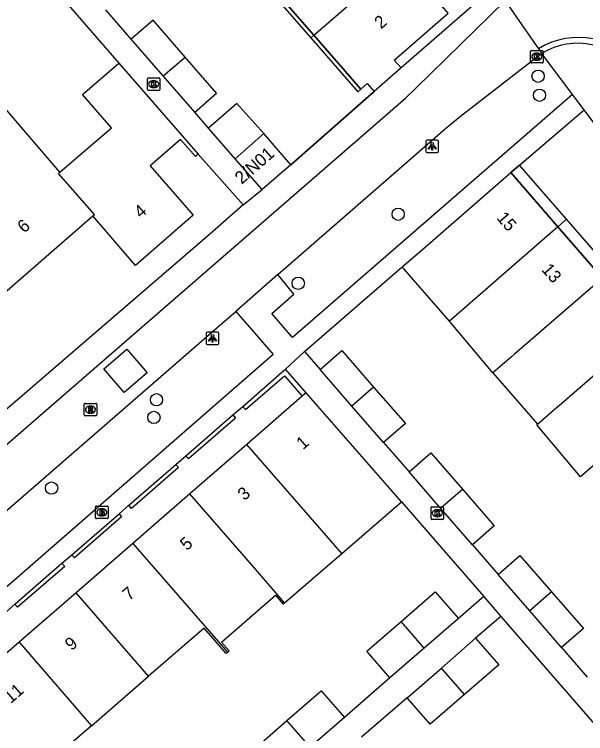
# Model space of a CAD drawing. Extents: x 155888 to 156864, y 383882 to 384671.
# Drawn here: x 156731.4 to 156776.8, y 384304.1 to 384361.3 of the extents above; entities that cross this region are included whole.
import ezdxf

# ---------------------------------------------------------------- set-up
doc = ezdxf.new("R2010")
doc.units = 0
for name, color, linetype in [('IMGEO_Boom', 7, 'Continuous'), ('IMGEO_Brandkraan', 7, 'Continuous'), ('IMGEO_Fietspad_gesloten', 7, 'Continuous'), ('IMGEO_Kolk', 7, 'Continuous'), ('IMGEO_Lichtpunt', 7, 'Continuous'), ('IMGEO_Muur', 7, 'Continuous'), ('IMGEO_Pand', 7, 'Continuous'), ('IMGEO_Pand_nummerreeks', 7, 'Continuous'), ('IMGEO_Pand_overbouw', 7, 'Continuous'), ('IMGEO_Rijbaan_lokaal_gesloten', 7, 'Continuous'), ('IMGEO_Rijbaan_lokaal_open', 7, 'Continuous'), ('IMGEO_Rioolput', 7, 'Continuous'), ('IMGEO_Voetpad_open', 7, 'Continuous')]:
    doc.layers.add(name, color=color, linetype=linetype)

msp = doc.modelspace()

# ---------------------------------------------------------------- linework, layer by layer
at = {"layer": 'IMGEO_Boom'}
for centre in [(156773.029, 384356.367), (156773.136, 384354.856), (156761.899, 384345.388), (156753.959, 384339.896), (156742.683, 384330.635), (156742.478, 384329.229), (156734.341, 384323.619)]:
    msp.add_circle(centre, 0.489, dxfattribs=at)
at = {"layer": 'IMGEO_Brandkraan'}
for p, q in [((156737.836, 384321.259), (156737.836, 384322.111)), ((156737.911, 384322.185), (156738.763, 384322.185)), ((156738.324, 384321.965), (156738.349, 384321.965)), ((156738.837, 384322.111), (156738.837, 384321.259)), ((156738.763, 384321.185), (156737.911, 384321.185)), ((156738.347, 384321.405), (156738.322, 384321.405))]:
    msp.add_line(p, q, dxfattribs=at)
for points in [[(156737.836, 384321.259), (156737.836, 384322.111)], [(156737.911, 384322.185), (156738.763, 384322.185)], [(156738.184, 384321.885), (156738.184, 384321.485), (156738.397, 384321.485)], [(156738.415, 384321.885), (156738.184, 384321.885)], [(156738.363, 384321.804), (156738.309, 384321.804), (156738.309, 384321.728)], [(156738.309, 384321.728), (156738.362, 384321.728)], [(156738.837, 384322.111), (156738.837, 384321.259)], [(156738.763, 384321.185), (156737.911, 384321.185)], [(156738.371, 384321.652), (156738.309, 384321.652), (156738.309, 384321.571)], [(156738.309, 384321.571), (156738.371, 384321.571)]]:
    msp.add_lwpolyline(points, dxfattribs=at)
for centre, radius, start, end in [((156737.913, 384322.109), 0.0765, 91.552, 178.448), ((156737.913, 384322.109), 0.0765, 91.552, 178.448), ((156738.364, 384321.766), 0.0379, 267.8285, 90.9355), ((156738.419, 384321.74), 0.145, 59.4692, 91.5367), ((156738.444, 384321.787), 0.0922, 285.5137, 58.1501), ((156738.449, 384321.595), 0.105, 301.3115, 78.989), ((156738.761, 384322.109), 0.0765, 1.552, 88.448), ((156738.761, 384322.109), 0.0765, 1.552, 88.448), ((156737.913, 384321.261), 0.0765, 181.552, 268.448), ((156737.913, 384321.261), 0.0765, 181.552, 268.448), ((156738.372, 384321.611), 0.0404, 269.8759, 90.5077), ((156738.403, 384321.736), 0.251, 268.6676, 293.5347), ((156738.761, 384321.261), 0.0765, 271.552, 358.448), ((156738.761, 384321.261), 0.0765, 271.552, 358.448)]:
    msp.add_arc(centre, radius, start, end, dxfattribs=at)
for centre, major_axis, ratio, start_param, end_param in [((156738.323, 384321.685), (-0.387, 0.002), 0.722429, 4.712389, 7.853982), ((156738.348, 384321.685), (-0.39, 0.002), 0.717154, 1.570796, 4.712389)]:
    msp.add_ellipse(centre, major_axis=major_axis, ratio=ratio, start_param=start_param, end_param=end_param, dxfattribs=at)
at = {"layer": 'IMGEO_Fietspad_gesloten'}
msp.add_arc((156776.202, 384353.475), 5.512, 35.3469, 121.481, dxfattribs=at)
at = {"layer": 'IMGEO_Kolk'}
for p, q in [((156772.426, 384357.491), (156772.426, 384358.343)), ((156772.501, 384358.417), (156773.353, 384358.417)), ((156773.427, 384358.343), (156773.427, 384357.491)), ((156772.914, 384358.197), (156772.939, 384358.197)), ((156773.353, 384357.417), (156772.501, 384357.417)), ((156772.937, 384357.637), (156772.912, 384357.637)), ((156741.959, 384355.313), (156741.959, 384356.165)), ((156742.034, 384356.239), (156742.886, 384356.239)), ((156742.447, 384356.019), (156742.472, 384356.019)), ((156742.96, 384356.165), (156742.96, 384355.313)), ((156742.47, 384355.459), (156742.445, 384355.459)), ((156742.886, 384355.239), (156742.034, 384355.239)), ((156764.513, 384321.19), (156764.513, 384322.042)), ((156764.588, 384322.116), (156765.44, 384322.116)), ((156765.001, 384321.896), (156765.026, 384321.896)), ((156765.514, 384322.042), (156765.514, 384321.19)), ((156765.44, 384321.116), (156764.588, 384321.116)), ((156765.024, 384321.336), (156764.999, 384321.336))]:
    msp.add_line(p, q, dxfattribs=at)
for points in [[(156772.426, 384357.491), (156772.426, 384358.343)], [(156772.501, 384358.417), (156773.353, 384358.417)], [(156773.427, 384358.343), (156773.427, 384357.491)], [(156772.747, 384358.117), (156772.87, 384358.117), (156772.87, 384357.966), (156773, 384358.117), (156773.164, 384358.117), (156773.018, 384357.966), (156773.171, 384357.717), (156773.019, 384357.717), (156772.934, 384357.881), (156772.87, 384357.814), (156772.87, 384357.717), (156772.747, 384357.717), (156772.747, 384358.117)], [(156773.353, 384357.417), (156772.501, 384357.417)], [(156741.959, 384355.313), (156741.959, 384356.165)], [(156742.034, 384356.239), (156742.886, 384356.239)], [(156742.96, 384356.165), (156742.96, 384355.313)], [(156742.28, 384355.939), (156742.403, 384355.939), (156742.403, 384355.788), (156742.533, 384355.939), (156742.697, 384355.939), (156742.551, 384355.788), (156742.704, 384355.539), (156742.552, 384355.539), (156742.467, 384355.703), (156742.403, 384355.636), (156742.403, 384355.539), (156742.28, 384355.539), (156742.28, 384355.939)], [(156742.886, 384355.239), (156742.034, 384355.239)], [(156764.513, 384321.19), (156764.513, 384322.042)], [(156764.588, 384322.116), (156765.44, 384322.116)], [(156764.834, 384321.816), (156764.957, 384321.816), (156764.957, 384321.665), (156765.087, 384321.816), (156765.251, 384321.816), (156765.105, 384321.665), (156765.258, 384321.416), (156765.106, 384321.416), (156765.021, 384321.58), (156764.957, 384321.513), (156764.957, 384321.416), (156764.834, 384321.416), (156764.834, 384321.816)], [(156765.514, 384322.042), (156765.514, 384321.19)], [(156765.44, 384321.116), (156764.588, 384321.116)]]:
    msp.add_lwpolyline(points, dxfattribs=at)
for centre, start, end in [((156772.503, 384358.341), 91.552, 178.448), ((156772.503, 384358.341), 91.552, 178.448), ((156773.351, 384358.341), 1.552, 88.448), ((156773.351, 384358.341), 1.552, 88.448), ((156772.503, 384357.493), 181.552, 268.448), ((156772.503, 384357.493), 181.552, 268.448), ((156773.351, 384357.493), 271.552, 358.448), ((156773.351, 384357.493), 271.552, 358.448), ((156742.036, 384356.163), 91.552, 178.448), ((156742.036, 384356.163), 91.552, 178.448), ((156742.884, 384356.163), 1.552, 88.448), ((156742.884, 384356.163), 1.552, 88.448), ((156742.036, 384355.315), 181.552, 268.448), ((156742.036, 384355.315), 181.552, 268.448), ((156742.884, 384355.315), 271.552, 358.448), ((156742.884, 384355.315), 271.552, 358.448), ((156764.59, 384322.04), 91.552, 178.448), ((156764.59, 384322.04), 91.552, 178.448), ((156765.438, 384322.04), 1.552, 88.448), ((156765.438, 384322.04), 1.552, 88.448), ((156764.59, 384321.192), 181.552, 268.448), ((156764.59, 384321.192), 181.552, 268.448), ((156765.438, 384321.192), 271.552, 358.448), ((156765.438, 384321.192), 271.552, 358.448)]:
    msp.add_arc(centre, 0.0765, start, end, dxfattribs=at)
for centre, major_axis, ratio, start_param, end_param in [((156772.913, 384357.917), (-0.387, 0.002), 0.722429, 4.712389, 7.853982), ((156772.938, 384357.917), (-0.39, 0.002), 0.717154, 1.570796, 4.712389), ((156742.446, 384355.739), (-0.387, 0.002), 0.722429, 4.712389, 7.853982), ((156742.471, 384355.739), (-0.39, 0.002), 0.717154, 1.570796, 4.712389), ((156765, 384321.616), (-0.387, 0.002), 0.722429, 4.712389, 7.853982), ((156765.025, 384321.616), (-0.39, 0.002), 0.717154, 1.570796, 4.712389)]:
    msp.add_ellipse(centre, major_axis=major_axis, ratio=ratio, start_param=start_param, end_param=end_param, dxfattribs=at)
at = {"layer": 'IMGEO_Lichtpunt'}
for p, q in [((156764.11, 384351.189), (156764.11, 384350.382)), ((156764.11, 384351.189), (156764.11, 384350.382)), ((156765.012, 384351.284), (156764.204, 384351.284)), ((156765.012, 384351.284), (156764.204, 384351.284)), ((156765.106, 384350.382), (156765.106, 384351.189)), ((156765.106, 384350.382), (156765.106, 384351.189)), ((156764.204, 384350.288), (156765.012, 384350.288)), ((156764.204, 384350.288), (156765.012, 384350.288)), ((156747.541, 384336.017), (156746.733, 384336.017)), ((156747.541, 384336.017), (156746.733, 384336.017)), ((156746.639, 384335.922), (156746.639, 384335.115)), ((156746.639, 384335.922), (156746.639, 384335.115)), ((156747.635, 384335.115), (156747.635, 384335.922)), ((156747.635, 384335.115), (156747.635, 384335.922)), ((156746.733, 384335.021), (156747.541, 384335.021)), ((156746.733, 384335.021), (156747.541, 384335.021))]:
    msp.add_line(p, q, dxfattribs=at)
for points in [[(156764.484, 384350.853), (156764.523, 384350.825), (156764.335, 384350.563), (156764.297, 384350.59), (156764.484, 384350.853)], [(156764.696, 384350.825), (156764.734, 384350.852), (156764.921, 384350.59), (156764.882, 384350.562), (156764.696, 384350.825)], [(156764.586, 384350.805), (156764.633, 384350.805), (156764.633, 384350.483), (156764.586, 384350.483), (156764.586, 384350.805)], [(156747.013, 384335.586), (156747.052, 384335.558), (156746.864, 384335.296), (156746.826, 384335.323), (156747.013, 384335.586)], [(156747.115, 384335.538), (156747.162, 384335.538), (156747.162, 384335.216), (156747.115, 384335.216), (156747.115, 384335.538)], [(156747.225, 384335.558), (156747.263, 384335.585), (156747.45, 384335.323), (156747.411, 384335.295), (156747.225, 384335.558)]]:
    msp.add_lwpolyline(points, dxfattribs=at)
for centre in [(156764.609, 384350.987), (156747.138, 384335.72)]:
    msp.add_circle(centre, 0.0994, dxfattribs=at)
for centre, start, end in [((156764.204, 384351.189), 90, 180), ((156764.204, 384351.189), 90, 180), ((156765.012, 384351.189), 0, 90), ((156765.012, 384351.189), 0, 90), ((156764.204, 384350.382), 180, 270), ((156764.204, 384350.382), 180, 270), ((156765.012, 384350.382), 270, 0), ((156765.012, 384350.382), 270, 360), ((156746.733, 384335.922), 90, 180), ((156746.733, 384335.922), 90, 180), ((156747.541, 384335.922), 0, 90), ((156747.541, 384335.922), 0, 90), ((156746.733, 384335.115), 180, 270), ((156746.733, 384335.115), 180, 270), ((156747.541, 384335.115), 270, 0), ((156747.541, 384335.115), 270, 360)]:
    msp.add_arc(centre, 0.0946, start, end, dxfattribs=at)
at = {"layer": 'IMGEO_Muur'}
for points in [[(156753.373, 384349.318), (156759.983, 384355.154)], [(156754.464, 384334.466), (156762.214, 384341.197)], [(156749.552, 384330.093), (156752.634, 384332.801), (156752.951, 384333.076)], [(156749.552, 384330.093), (156749.754, 384329.872), (156752.854, 384332.547), (156754.273, 384330.913)], [(156754.596, 384331.193), (156752.951, 384333.076)], [(156748.754, 384329.431), (156748.964, 384329.18), (156745.232, 384325.94), (156745.011, 384326.171)], [(156745.011, 384326.171), (156748.754, 384329.431)], [(156744.232, 384325.501), (156744.442, 384325.254), (156740.701, 384322.001), (156740.491, 384322.244)], [(156740.491, 384322.244), (156744.232, 384325.501)], [(156739.707, 384321.564), (156739.909, 384321.322), (156736.167, 384318.071), (156735.956, 384318.312)], [(156735.956, 384318.312), (156739.707, 384321.564)], [(156735.166, 384317.63), (156735.382, 384317.39), (156731.626, 384314.14), (156731.416, 384314.376)], [(156731.416, 384314.376), (156735.166, 384317.63)]]:
    msp.add_lwpolyline(points, dxfattribs=at)
at = {"layer": 'IMGEO_Pand'}
for points in [[(156755.196, 384359.629), (156762.155, 384365.673)], [(156762.132, 384357.02), (156761.588, 384357.646), (156765.876, 384361.388), (156762.155, 384365.673)], [(156751.652, 384363.704), (156755.196, 384359.629)], [(156744.961, 384357.893), (156742.417, 384360.819), (156740.681, 384359.31)], [(156755.196, 384359.629), (156758.933, 384355.331), (156759.444, 384355.775), (156759.983, 384355.154)], [(156743.224, 384356.385), (156740.681, 384359.31)], [(156735.006, 384348.738), (156726.884, 384358.165)], [(156743.224, 384356.385), (156744.961, 384357.893)], [(156745.729, 384353.503), (156747.465, 384355.012), (156744.961, 384357.893)], [(156735.006, 384348.738), (156739.095, 384352.261), (156736.805, 384354.918), (156739.69, 384357.404)], [(156739.69, 384357.404), (156745.996, 384350.164)], [(156762.132, 384357.02), (156759.983, 384355.154)], [(156745.729, 384353.503), (156743.224, 384356.385)], [(156751.209, 384351.814), (156749.081, 384354.205), (156746.814, 384352.24)], [(156748.929, 384349.801), (156746.814, 384352.24)], [(156748.929, 384349.801), (156751.209, 384351.814)], [(156753.373, 384349.318), (156751.209, 384351.814)], [(156745.996, 384350.164), (156745.893, 384350.076), (156745.785, 384349.983), (156744.604, 384351.341), (156742.181, 384349.234), (156745.589, 384345.306), (156741.009, 384341.305), (156737.623, 384345.256)], [(156751.097, 384347.345), (156748.929, 384349.801)], [(156753.373, 384349.318), (156751.097, 384347.345)], [(156737.623, 384345.256), (156737.751, 384345.368), (156734.888, 384348.637), (156735.006, 384348.738)], [(156762.214, 384341.197), (156763.854, 384342.621), (156770.849, 384348.714)], [(156774.603, 384344.394), (156770.849, 384348.714)], [(156730.413, 384338.987), (156735.152, 384343.108), (156737.623, 384345.256)], [(156774.603, 384344.394), (156765.969, 384336.887)], [(156778.146, 384340.317), (156774.603, 384344.394)], [(156765.969, 384336.887), (156762.214, 384341.197)], [(156778.146, 384340.317), (156771.141, 384334.254), (156770.915, 384334.058), (156769.437, 384332.772)], [(156769.437, 384332.772), (156765.969, 384336.887)], [(156772.981, 384328.699), (156774.464, 384329.984), (156774.69, 384330.18), (156781.684, 384336.245)], [(156755.687, 384333.047), (156757.424, 384334.555), (156759.946, 384331.65)], [(156758.21, 384330.141), (156755.687, 384333.047)], [(156769.437, 384332.772), (156772.981, 384328.699)], [(156759.946, 384331.65), (156758.21, 384330.141)], [(156759.946, 384331.65), (156762.473, 384328.74), (156760.736, 384327.232)], [(156754.273, 384330.913), (156749.872, 384327.09)], [(156754.596, 384331.193), (156754.273, 384330.913)], [(156762.152, 384322.531), (156760.525, 384324.405), (156754.596, 384331.193)], [(156760.736, 384327.232), (156758.21, 384330.141)], [(156778.237, 384326.108), (156778.01, 384325.911), (156776.398, 384324.513), (156772.917, 384328.643), (156772.981, 384328.699)], [(156749.872, 384327.09), (156745.344, 384323.157)], [(156757.409, 384318.421), (156755.651, 384320.443), (156754.918, 384321.286), (156749.872, 384327.09)], [(156762.764, 384324.904), (156764.501, 384326.412), (156767.011, 384323.521)], [(156765.273, 384322.014), (156762.764, 384324.904)], [(156765.273, 384322.014), (156767.011, 384323.521)], [(156767.011, 384323.521), (156769.545, 384320.601), (156767.808, 384319.093)], [(156745.344, 384323.157), (156740.81, 384319.217)], [(156752.872, 384314.49), (156750.55, 384317.163), (156745.344, 384323.157)], [(156757.409, 384318.421), (156762.152, 384322.531)], [(156767.808, 384319.093), (156765.273, 384322.014)], [(156740.81, 384319.217), (156736.289, 384315.291)], [(156740.81, 384319.217), (156748.336, 384310.555)], [(156752.872, 384314.49), (156757.409, 384318.421)], [(156769.842, 384316.742), (156771.578, 384318.25), (156774.092, 384315.356)], [(156772.356, 384313.848), (156769.842, 384316.742)], [(156736.289, 384315.291), (156731.754, 384311.351)], [(156742.056, 384308.653), (156736.289, 384315.291)], [(156748.336, 384310.555), (156748.458, 384310.661), (156747.843, 384311.37), (156752.147, 384315.102), (156752.761, 384314.394), (156752.872, 384314.49)], [(156762.126, 384312.995), (156764.853, 384315.363), (156766.688, 384313.249)], [(156774.092, 384315.356), (156772.356, 384313.848)], [(156774.092, 384315.356), (156776.626, 384312.439), (156774.89, 384310.931)], [(156774.89, 384310.931), (156772.356, 384313.848)], [(156766.688, 384313.249), (156763.963, 384310.883)], [(156761.246, 384308.524), (156759.41, 384310.637), (156762.126, 384312.995)], [(156763.963, 384310.883), (156762.126, 384312.995)], [(156748.336, 384310.555), (156748.224, 384310.457), (156746.468, 384312.479), (156742.056, 384308.653)], [(156765.332, 384309.303), (156768.058, 384311.67)], [(156768.058, 384311.67), (156769.893, 384309.557), (156767.169, 384307.191)], [(156731.754, 384311.351), (156727.226, 384307.418)], [(156731.754, 384311.351), (156737.518, 384304.718)], [(156763.963, 384310.883), (156761.246, 384308.524)], [(156762.616, 384306.944), (156765.332, 384309.303)], [(156767.169, 384307.191), (156765.332, 384309.303)], [(156737.518, 384304.718), (156742.056, 384308.653)], [(156753.058, 384305.121), (156755.787, 384307.491), (156757.622, 384305.377)], [(156767.169, 384307.191), (156764.451, 384304.831), (156762.616, 384306.944)], [(156752.195, 384300.665), (156750.36, 384302.778), (156753.058, 384305.121)], [(156754.893, 384303.008), (156753.058, 384305.121)], [(156757.622, 384305.377), (156754.893, 384303.008)], [(156737.518, 384304.718), (156733.123, 384300.907), (156734.877, 384298.883), (156734.741, 384298.765)]]:
    msp.add_lwpolyline(points, dxfattribs=at)
at = {"layer": 'IMGEO_Pand_overbouw'}
for points in [[(156755.196, 384359.629), (156751.652, 384363.704), (156751.409, 384363.493), (156754.95, 384359.415)], [(156758.933, 384355.331), (156755.196, 384359.629), (156754.95, 384359.415), (156758.684, 384355.115)], [(156774.603, 384344.394), (156775.287, 384344.988), (156771.545, 384349.294), (156770.849, 384348.714)], [(156774.603, 384344.394), (156778.146, 384340.317), (156778.831, 384340.91), (156775.287, 384344.988)]]:
    msp.add_lwpolyline(points, close=True, dxfattribs=at)
at = {"layer": 'IMGEO_Rijbaan_lokaal_gesloten'}
for points in [[(156694.426, 384295.545), (156762.47, 384354.624), (156763.365, 384355.478), (156770.406, 384362.354)], [(156770.406, 384362.354), (156773.062, 384358.55)], [(156773.062, 384358.55), (156773.323, 384358.176)], [(156752.331, 384340.591), (156765.657, 384352.196), (156766.848, 384353.191), (156773.229, 384358.122), (156773.323, 384358.176)], [(156752.331, 384340.591), (156748.988, 384337.664)], [(156712.324, 384305.79), (156713.826, 384307.107), (156747.484, 384336.347), (156748.988, 384337.664)]]:
    msp.add_lwpolyline(points, dxfattribs=at)
msp.add_arc((156776.207, 384353.484), 5.963, 35.224, 121.8292, dxfattribs=at)
at = {"layer": 'IMGEO_Rijbaan_lokaal_open'}
msp.add_lwpolyline([(156738.488, 384333.094), (156740.323, 384334.669), (156741.946, 384332.777), (156740.11, 384331.202), (156738.488, 384333.094)], dxfattribs=at)
at = {"layer": 'IMGEO_Rioolput'}
for p, q in [((156736.931, 384329.427), (156736.931, 384330.279)), ((156737.006, 384330.353), (156737.858, 384330.353)), ((156737.932, 384330.279), (156737.932, 384329.427)), ((156737.419, 384330.133), (156737.444, 384330.133)), ((156737.858, 384329.353), (156737.006, 384329.353)), ((156737.442, 384329.573), (156737.417, 384329.573))]:
    msp.add_line(p, q, dxfattribs=at)
for points in [[(156736.931, 384329.427), (156736.931, 384330.279)], [(156737.006, 384330.353), (156737.858, 384330.353)], [(156737.932, 384330.279), (156737.932, 384329.427)], [(156737.52, 384330.051), (156737.268, 384330.053), (156737.268, 384329.653)], [(156737.268, 384329.653), (156737.392, 384329.653), (156737.392, 384329.815), (156737.403, 384329.815)], [(156737.446, 384329.972), (156737.392, 384329.972), (156737.392, 384329.891)], [(156737.392, 384329.891), (156737.444, 384329.891)], [(156737.45, 384329.786), (156737.521, 384329.653), (156737.661, 384329.653), (156737.596, 384329.779)], [(156737.858, 384329.353), (156737.006, 384329.353)]]:
    msp.add_lwpolyline(points, dxfattribs=at)
for centre, radius, start, end in [((156737.008, 384330.277), 0.0765, 91.552, 178.448), ((156737.008, 384330.277), 0.0765, 91.552, 178.448), ((156737.856, 384330.277), 0.0765, 1.552, 88.448), ((156737.856, 384330.277), 0.0765, 1.552, 88.448), ((156737.402, 384329.762), 0.0533, 26.0293, 88.6989), ((156737.428, 384330.08), 0.19, 274.7715, 282.9687), ((156737.452, 384329.876), 0.0964, 77.0061, 93.1865), ((156737.466, 384329.933), 0.0378, 276.6634, 79.6772), ((156737.519, 384329.941), 0.109, 350.3612, 89.416), ((156737.517, 384329.941), 0.112, 277.5842, 350.9817), ((156737.501, 384329.726), 0.108, 29.5134, 73.7905), ((156737.008, 384329.429), 0.0765, 181.552, 268.448), ((156737.008, 384329.429), 0.0765, 181.552, 268.448), ((156737.856, 384329.429), 0.0765, 271.552, 358.448), ((156737.856, 384329.429), 0.0765, 271.552, 358.448)]:
    msp.add_arc(centre, radius, start, end, dxfattribs=at)
for centre, major_axis, ratio, start_param, end_param in [((156737.418, 384329.853), (-0.387, 0.002), 0.722429, 4.712389, 7.853982), ((156737.443, 384329.853), (-0.39, 0.002), 0.717154, 1.570796, 4.712389)]:
    msp.add_ellipse(centre, major_axis=major_axis, ratio=ratio, start_param=start_param, end_param=end_param, dxfattribs=at)
at = {"layer": 'IMGEO_Voetpad_open'}
for points in [[(156726.581, 384372.511), (156739.69, 384357.404)], [(156769.416, 384363.397), (156762.132, 384357.02)], [(156740.681, 384359.31), (156738.643, 384361.657)], [(156775.767, 384354.92), (156773.323, 384358.176)], [(156775.767, 384354.92), (156753.494, 384335.594), (156751.853, 384337.495), (156753.612, 384339.032), (156752.331, 384340.591)], [(156759.983, 384355.154), (156753.373, 384349.318)], [(156776.684, 384353.691), (156775.767, 384354.92)], [(156746.814, 384352.24), (156745.729, 384353.503)], [(156770.849, 384348.714), (156771.545, 384349.294), (156776.684, 384353.691)], [(156806.695, 384313.529), (156776.684, 384353.691)], [(156745.996, 384350.164), (156749.568, 384346.138)], [(156749.568, 384346.138), (156751.097, 384347.345)], [(156749.568, 384346.138), (156746.899, 384343.79), (156713.668, 384315.177)], [(156754.464, 384334.466), (156762.214, 384341.197)], [(156748.988, 384337.664), (156750.444, 384335.978), (156751.947, 384334.237), (156715.384, 384302.356), (156713.856, 384304.071), (156712.324, 384305.79)], [(156752.951, 384333.076), (156754.464, 384334.466)], [(156754.464, 384334.466), (156755.687, 384333.047)], [(156748.754, 384329.431), (156749.552, 384330.093)], [(156760.736, 384327.232), (156762.764, 384324.904)], [(156744.232, 384325.501), (156745.011, 384326.171)], [(156739.707, 384321.564), (156740.491, 384322.244)], [(156762.152, 384322.531), (156768.706, 384314.986)], [(156767.808, 384319.093), (156769.842, 384316.742)], [(156735.166, 384317.63), (156735.956, 384318.312)], [(156768.706, 384314.986), (156766.688, 384313.249)], [(156768.706, 384314.986), (156768.797, 384314.881), (156769.908, 384313.59), (156770.062, 384313.413)], [(156730.633, 384313.679), (156731.416, 384314.376)], [(156770.062, 384313.413), (156768.058, 384311.67)], [(156770.062, 384313.413), (156778.233, 384304.017)], [(156774.89, 384310.931), (156776.923, 384308.59)], [(156761.246, 384308.524), (156757.622, 384305.377)], [(156762.616, 384306.944), (156758.993, 384303.798)]]:
    msp.add_lwpolyline(points, dxfattribs=at)

# ---------------------------------------------------------------- texts
at = {"layer": 'IMGEO_Pand_nummerreeks'}
for s, rotation, p in [('2', 41.1011, (156760.539, 384360.076)), ('2/N01', 41.2605, (156749.453, 384347.726)), ('4', 41.1398, (156741.434, 384345.023)), ('15', 310.9824, (156769.675, 384345.064)), ('6', 41.0066, (156732.157, 384343.843)), ('13', 310.9824, (156773.243, 384340.957)), ('1', 40.9779, (156754.335, 384326.622)), ('3', 40.9779, (156749.67, 384322.571)), ('5', 40.9779, (156745.091, 384318.593)), ('7', 40.9805, (156740.514, 384314.615)), ('9', 40.9805, (156735.935, 384310.638)), ('11', 40.9805, (156731.094, 384306.433))]:
    msp.add_text(s, height=1, rotation=rotation, dxfattribs=at).set_placement(p)

doc.saveas('drawing.dxf')
